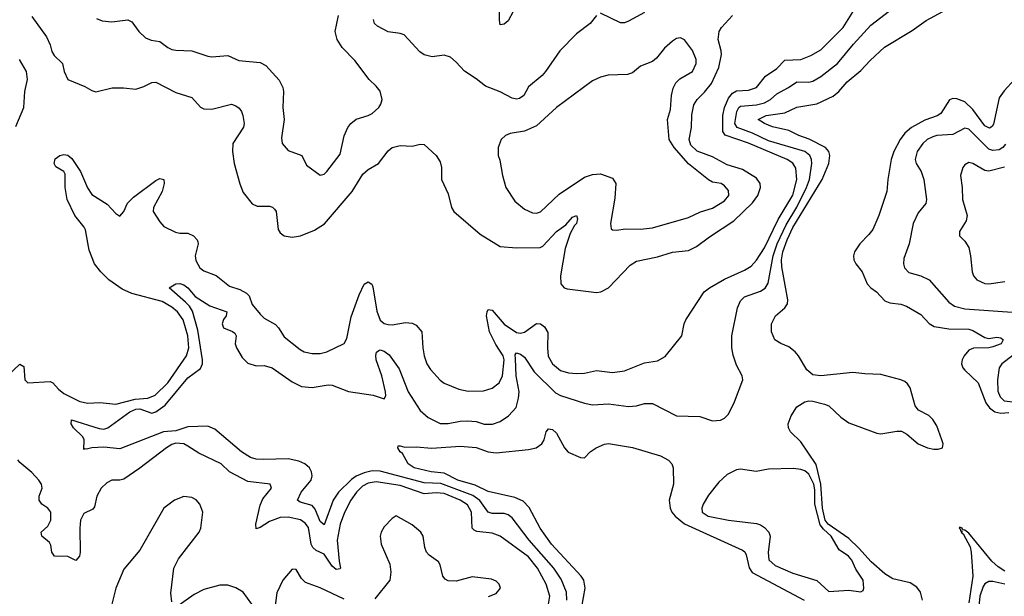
# Model space of a CAD drawing. Header units: inches. Extents: x 1552611 to 1694776, y 811966 to 917215.
# Tile 537 of 549: x 1681650 to 1686567, y 903449 to 906328. Entities that reach past the tile are written whole.
import ezdxf

# ---------------------------------------------------------------- set-up
doc = ezdxf.new("R2010")
doc.units = ezdxf.units.IN
doc.header["$MEASUREMENT"] = 0
doc.layers.add('B6980', color=7, linetype='Continuous')

msp = doc.modelspace()

# ---------------------------------------------------------------- linework, layer by layer
at = {"layer": 'B6980', "color": 5}
for points, elevation in [([(1681590, 904551.8), (1681650, 904608.9), (1681670, 904596.4), (1681675.2, 904530), (1681690, 904515.8), (1681801.6, 904521.6), (1681815.2, 904515.2), (1681842.9, 904482.9), (1681870, 904461.3), (1681950, 904421.8), (1681990, 904413.7), (1682050, 904417.2), (1682130, 904408.4), (1682226.5, 904433.5), (1682290, 904439), (1682325.8, 904454.2), (1682390, 904515.9), (1682482.7, 904650), (1682494, 904690), (1682489.3, 904750), (1682466.7, 904830), (1682437.3, 904870), (1682410, 904892.6), (1682361, 904921), (1682210, 904961.3), (1682162.3, 904982.3), (1682094.6, 905030), (1682054.7, 905070), (1682023.6, 905110), (1681996.8, 905176.8), (1681979, 905279), (1681972.5, 905292.6), (1681924.8, 905350), (1681887.3, 905430), (1681876.2, 905490), (1681876.7, 905556.7), (1681870.4, 905570.4), (1681830, 905592.9), (1681821.5, 905610), (1681826.8, 905633.2), (1681850.9, 905650.9), (1681870, 905655), (1681890, 905652.1), (1681910, 905635), (1681954.4, 905570), (1681988.5, 905488.5), (1682010, 905454.9), (1682086.6, 905406.6), (1682130, 905360.4), (1682150, 905348), (1682170, 905370.5), (1682188.5, 905411.5), (1682218.5, 905441.5), (1682330, 905526.2), (1682350, 905535.3), (1682370, 905530.2), (1682371.8, 905510), (1682361.1, 905470), (1682317.4, 905390), (1682316.8, 905370), (1682350, 905318.3), (1682370, 905295.6), (1682427.9, 905267.9), (1682450, 905262.6), (1682490, 905262.8), (1682518, 905250), (1682536.1, 905230), (1682539, 905219), (1682540.7, 905210), (1682526.6, 905150), (1682530, 905126), (1682550, 905089.1), (1682570, 905074), (1682630.7, 905050.7), (1682697.4, 904997.4), (1682750, 904980.7), (1682782.8, 904962.8), (1682795.2, 904950), (1682810, 904907), (1682850, 904858), (1682870, 904838.7), (1682927.1, 904807.1), (1682943.1, 904790), (1682970, 904744.2), (1683050, 904681.2), (1683070.8, 904670.8), (1683110, 904661.6), (1683150, 904661.4), (1683183.6, 904670), (1683270, 904712.2), (1683283.9, 904736.1), (1683304.9, 904844.9), (1683345.1, 904954.9), (1683370, 905007.6), (1683390, 905019.1), (1683408.4, 905008.4), (1683414.2, 904994.2), (1683433.4, 904873.4), (1683450, 904828.1), (1683470, 904812), (1683490, 904805.9), (1683510, 904804.8), (1683576.8, 904816.8), (1683610, 904812.9), (1683630, 904803.6), (1683657.3, 904770), (1683662.7, 904690), (1683670.1, 904650), (1683683.8, 904610), (1683702.1, 904582.1), (1683750, 904528.9), (1683770, 904514.3), (1683842.9, 904482.9), (1683890, 904473), (1683965.4, 904474.6), (1684010, 904488.7), (1684045, 904515), (1684061.7, 904550), (1684069.1, 904630), (1684064, 904650), (1684027.3, 904707.3), (1683996.5, 904770), (1683981.4, 904850), (1683983.7, 904870), (1683990, 904880.9), (1684010, 904877.5), (1684070, 904807.6), (1684130, 904767), (1684150, 904763.4), (1684170, 904767.8), (1684230, 904810.9), (1684250, 904809.3), (1684270, 904794.8), (1684287.1, 904767), (1684285.1, 904690), (1684289, 904649), (1684310.1, 904610.1), (1684350, 904577.4), (1684390, 904565.4), (1684430, 904561.5), (1684470, 904563.7), (1684530, 904577.1), (1684610, 904567.6), (1684670, 904574.3), (1684770, 904615.5), (1684835.1, 904624.9), (1684873.9, 904646.1), (1684956.2, 904750), (1684968.2, 904810), (1684976.9, 904830), (1685067.5, 904970), (1685094.2, 904990), (1685170, 905032.2), (1685270, 905078.1), (1685302.4, 905097.6), (1685330, 905127.2), (1685370, 905188.8), (1685438.1, 905330), (1685510, 905451.6), (1685529.9, 905529.9), (1685526.4, 905586.4), (1685511.4, 905611.4), (1685482.9, 905630), (1685290, 905711.2), (1685172, 905752), (1685161.4, 905770), (1685161.7, 905850), (1685170.2, 905890), (1685190, 905936.4), (1685210, 905961.6), (1685230, 905972.4), (1685290, 905976.1), (1685329.8, 905990), (1685373.9, 906046.1), (1685430, 906084), (1685470, 906126.3), (1685550, 906130.1), (1685600.4, 906150), (1685650, 906177.6), (1685762.1, 906290), (1685811.7, 906370)], 780), ([(1684382.8, 903430), (1684380.5, 903470), (1684354.5, 903534.5), (1684317.6, 903590), (1684193.8, 903730), (1684110, 903841.2), (1684090, 903856.3), (1684070, 903863.4), (1684010, 903862.4), (1683990, 903869.9), (1683948.1, 903928.1), (1683912.3, 903952.3), (1683752.8, 904012.8), (1683670, 904015.9), (1683450, 904074.2), (1683410, 904075.7), (1683370, 904066.3), (1683330, 904049), (1683306.9, 904033.1), (1683242.2, 903970), (1683216, 903930), (1683170, 903805.6), (1683150, 903823.1), (1683124.9, 903884.9), (1683110, 903903.4), (1683050, 903919.8), (1683037.2, 903930), (1683055.2, 903970), (1683104.8, 904030), (1683110.9, 904050), (1683106.9, 904070), (1683096.3, 904090), (1683073.3, 904110), (1683044, 904124), (1682990, 904134.9), (1682867.6, 904132.4), (1682830, 904134.5), (1682801.8, 904141.8), (1682757.2, 904170), (1682624.5, 904284.5), (1682590, 904298.6), (1682490, 904295.2), (1682430, 904275.1), (1682368.7, 904271.3), (1682150, 904185.7), (1682070, 904194.1), (1682010.1, 904189.9), (1681983.3, 904183.3), (1681973.7, 904186.3), (1681970, 904182), (1681971.2, 904230), (1681965.6, 904245.6), (1681919.2, 904290), (1681907.2, 904310), (1681909.2, 904330), (1682047.5, 904287.5), (1682070, 904284.2), (1682090, 904291), (1682200.2, 904370), (1682230, 904383.3), (1682250, 904384.7), (1682310, 904364.2), (1682330, 904370.1), (1682376, 904404), (1682490, 904540.5), (1682553.2, 904586.8), (1682562.1, 904610), (1682562.5, 904630), (1682538.7, 904778.7), (1682513, 904873), (1682498.3, 904898.3), (1682478.5, 904918.5), (1682395.6, 904990), (1682430, 905010.2), (1682448.8, 905011.2), (1682470, 905004.7), (1682490, 904988.9), (1682526.6, 904946.6), (1682600.1, 904900.1), (1682684.9, 904870), (1682680.7, 904850), (1682668.4, 904831.6), (1682661.3, 904810), (1682667.5, 904790), (1682712.3, 904772.3), (1682723.6, 904763.6), (1682730.2, 904750), (1682726.2, 904710), (1682732, 904690), (1682761.2, 904641.2), (1682790, 904613.8), (1682830, 904600.2), (1682870, 904601.6), (1682910, 904590.2), (1683010, 904519.8), (1683057.4, 904497.4), (1683110, 904491.9), (1683190, 904505.4), (1683210, 904504.1), (1683292.4, 904472.4), (1683414.4, 904454.4), (1683470, 904435.5), (1683477.7, 904450), (1683476.5, 904470), (1683457.5, 904550), (1683430.7, 904630), (1683428.7, 904651.3), (1683430.9, 904669.1), (1683442.6, 904677.4), (1683450, 904679.7), (1683470, 904673.7), (1683495, 904655), (1683545.1, 904585.1), (1683590, 904470.2), (1683650, 904376.5), (1683690, 904341.8), (1683750, 904311.9), (1683790, 904311.8), (1683850, 904324.1), (1683885.5, 904325.5), (1683930, 904321.8), (1683970, 904309.2), (1684010.8, 904309.2), (1684050, 904322.4), (1684091.6, 904350), (1684128.5, 904391.5), (1684141.6, 904438.4), (1684143.9, 904470), (1684129.9, 904550), (1684125.1, 904634.9), (1684124.9, 904655.1), (1684130, 904664.4), (1684150, 904659.1), (1684170, 904643.2), (1684219.8, 904570), (1684325.2, 904465.2), (1684350, 904452.3), (1684470, 904413.1), (1684510, 904406), (1684590, 904411), (1684690, 904397.1), (1684730, 904400.7), (1684770, 904411.4), (1684810, 904411.4), (1684930, 904350.2), (1685046.6, 904346.6), (1685110, 904324.9), (1685150, 904328.4), (1685170, 904339.3), (1685190, 904358), (1685219.6, 904420.4), (1685261.2, 904530), (1685257.2, 904550), (1685230, 904604), (1685212.7, 904652.7), (1685205.7, 904690), (1685205.6, 904750), (1685234.9, 904890), (1685250, 904923.8), (1685270, 904945.3), (1685350, 904973.4), (1685371.9, 904988.1), (1685387.9, 905012.1), (1685412.9, 905150), (1685431.7, 905210), (1685476.7, 905303.3), (1685530, 905392.2), (1685579.2, 905490), (1685593.8, 905530), (1685605.9, 905610), (1685603.6, 905630), (1685594.9, 905650), (1685570.4, 905670.4), (1685390, 905722.8), (1685310, 905762.2), (1685232.5, 905790), (1685221.7, 905810), (1685230.4, 905870), (1685240.6, 905890), (1685250, 905896), (1685330, 905903.3), (1685370, 905912.5), (1685399.3, 905930), (1685430, 905958.2), (1685489.8, 905990), (1685530, 906018.9), (1685590, 906016.1), (1685610, 906020.9), (1685650, 906045.3), (1685734.2, 906110), (1685813.4, 906206.6), (1685899.6, 906300.4), (1686015.3, 906390)], 760), ([(1684114.2, 906370), (1684090, 906322.5), (1684070, 906305.7), (1684050, 906302.4), (1684045.5, 906325.5), (1684046.1, 906373.9)], 780), ([(1686157.7, 903430), (1686148.1, 903470), (1686130, 903495.6), (1686097.3, 903517.3), (1686010, 903537), (1685970, 903562), (1685901.6, 903621.6), (1685840.1, 903690), (1685790, 903737.1), (1685686.6, 903810), (1685671.9, 903830), (1685658.5, 903890), (1685650.5, 904010), (1685627.5, 904107.5), (1685550, 904221), (1685498.3, 904270), (1685489.7, 904290), (1685488.2, 904310), (1685502.7, 904350), (1685530, 904395.3), (1685570, 904420.8), (1685590, 904425.3), (1685610, 904423.6), (1685669.3, 904409.3), (1685690, 904399.6), (1685750, 904343.2), (1685790, 904315.5), (1685930, 904264.1), (1685950, 904261), (1686030, 904274.2), (1686053.2, 904273.2), (1686079.6, 904259.6), (1686137.2, 904210), (1686183.7, 904190), (1686215.5, 904184.5), (1686236.3, 904183.7), (1686257.7, 904190), (1686260.7, 904210), (1686255.5, 904230), (1686230, 904300.9), (1686210, 904331.3), (1686190, 904351.7), (1686138.2, 904378.2), (1686120.8, 904400.8), (1686097.2, 904490), (1686084.1, 904510), (1686070, 904521.3), (1686050, 904530.4), (1685950, 904556.5), (1685870, 904559.4), (1685810, 904567.6), (1685650, 904549.7), (1685610, 904554.7), (1685580, 904580), (1685539.8, 904650), (1685523.1, 904670), (1685490, 904695.7), (1685451.5, 904711.5), (1685421.6, 904730), (1685404.2, 904770), (1685403.6, 904810), (1685424.7, 904850), (1685471.6, 904890), (1685483.7, 904910), (1685486, 904930), (1685455.2, 905095.2), (1685454, 905130), (1685460.8, 905170), (1685482.2, 905230), (1685510.6, 905290), (1685657.1, 905530), (1685691.1, 905610), (1685696.1, 905650), (1685690.7, 905670), (1685674.3, 905690), (1685592.6, 905732.6), (1685540.3, 905750), (1685490, 905775.6), (1685410, 905792.7), (1685369.7, 905810), (1685337.6, 905830), (1685377.6, 905850), (1685470, 905862.6), (1685530, 905892.1), (1685630, 905907.8), (1685712.7, 905947.3), (1685739.8, 905970), (1685781.4, 906018.6), (1685850, 906074.3), (1685896.1, 906123.9), (1685969, 906191), (1686106.2, 906273.8), (1686176.3, 906323.7), (1686259.7, 906370)], 740), ([(1681710, 906344.6), (1681783, 906243), (1681802.8, 906202.8), (1681810, 906169), (1681821.3, 906150), (1681863, 906110), (1681872.3, 906070), (1681890.6, 906030), (1681975.5, 905995.5), (1682010, 905974), (1682030, 905968.8), (1682112.4, 905987.6), (1682168.5, 905988.5), (1682230, 905981.8), (1682270, 905995.2), (1682310, 906015.4), (1682330, 906016.6), (1682430, 905964.2), (1682510, 905939.7), (1682552, 905892), (1682570, 905882.8), (1682610, 905881.3), (1682706.9, 905906.9), (1682730, 905898.9), (1682746.3, 905886.3), (1682757.8, 905870), (1682763.9, 905850), (1682770.2, 905810), (1682768.1, 905791.9), (1682714.7, 905710), (1682712.1, 905670), (1682721.5, 905610), (1682748.4, 905508.4), (1682765.4, 905465.5), (1682810, 905408.8), (1682836.5, 905396.5), (1682897.4, 905397.4), (1682912.7, 905392.7), (1682923, 905383), (1682930.2, 905370), (1682941, 905281), (1682950, 905263.7), (1682970, 905249.2), (1683010, 905242.6), (1683051.4, 905248.6), (1683122.6, 905277.4), (1683171.5, 905308.5), (1683309.9, 905470.1), (1683362.7, 905557.3), (1683390, 905580.2), (1683441.7, 905610), (1683490, 905673.4), (1683509.9, 905690.1), (1683550, 905700.3), (1683610, 905697.1), (1683650, 905707.7), (1683670, 905704.9), (1683730.2, 905650.2), (1683750, 905618.8), (1683756.5, 905590), (1683756.9, 905530), (1683790, 905459.1), (1683806.7, 905390), (1683817.6, 905370), (1683950, 905257.2), (1684050, 905196.2), (1684130, 905188.8), (1684249.6, 905190.3), (1684262.9, 905197.1), (1684330, 905270.4), (1684376.5, 905303.5), (1684410, 905342), (1684430, 905351.3), (1684434.8, 905334.8), (1684430.5, 905310), (1684419.8, 905300.2), (1684398.8, 905261.2), (1684374.6, 905185.4), (1684350.3, 905050), (1684351.8, 905010), (1684368.2, 904990), (1684384.2, 904984.2), (1684530, 904966), (1684552.3, 904970), (1684590.6, 904989.4), (1684697.9, 905102.1), (1684730, 905123.2), (1684835.6, 905144.4), (1684910, 905168), (1684990, 905176.1), (1685030, 905196.3), (1685095, 905245), (1685216.2, 905323.8), (1685310, 905413.5), (1685336.7, 905450), (1685349.9, 905490), (1685347.8, 905510), (1685330, 905537.7), (1685260.2, 905580.2), (1685183.2, 905603.2), (1685110, 905642.8), (1685032.5, 905672.5), (1685001.6, 905701.6), (1684992.9, 905730), (1685005.1, 905790), (1685007.1, 905853), (1685016.6, 905903.4), (1685032.5, 905930), (1685070, 905966.1), (1685105.1, 906010), (1685140.8, 906090), (1685154.1, 906154.1), (1685153.3, 906173.3), (1685137.7, 906230), (1685143.1, 906270), (1685154.7, 906290), (1685210, 906348.5)], 820), ([(1682033.9, 906333.9), (1682062, 906322), (1682110, 906317.8), (1682190, 906327), (1682210, 906317.6), (1682244.9, 906270), (1682277.4, 906237.4), (1682305.9, 906225.9), (1682350, 906218.9), (1682389.4, 906189.4), (1682410, 906180.2), (1682430, 906175.5), (1682510, 906172.7), (1682590, 906146.3), (1682610, 906143.6), (1682690, 906148.9), (1682744.2, 906124.2), (1682850, 906114.6), (1682878.9, 906098.9), (1682945.8, 906025.8), (1682963.7, 905990), (1682967.2, 905970), (1682964.6, 905890), (1682970.2, 905830), (1682958, 905738), (1682961.3, 905710), (1682990, 905675.5), (1683058.8, 905650), (1683082.8, 905602.8), (1683150, 905552.4), (1683170, 905557.1), (1683182.9, 905570), (1683250, 905657.1), (1683270.8, 905749.2), (1683288.3, 905790), (1683303, 905810), (1683330, 905831.6), (1683390, 905850.3), (1683410, 905860.8), (1683443.9, 905890), (1683453.9, 905906.1), (1683460.3, 905930), (1683450, 905971.2), (1683430, 905997.2), (1683395.4, 906030), (1683323.9, 906123.9), (1683260.5, 906190), (1683234.7, 906230), (1683224.7, 906270), (1683242, 906350)], 840), ([(1684530, 906349.3), (1684499.5, 906310), (1684430, 906258), (1684347.9, 906172.1), (1684276.4, 906070), (1684258.4, 906050), (1684190, 905993.3), (1684167.5, 905950), (1684145.4, 905934.6), (1684130, 905931.8), (1684110, 905936.3), (1684050, 905967.5), (1683975.8, 905995.8), (1683930, 906032.8), (1683870.6, 906070.6), (1683830, 906116.9), (1683801.8, 906141.8), (1683770, 906151.2), (1683710, 906143.1), (1683670, 906152.4), (1683647.6, 906167.6), (1683570, 906252.1), (1683550, 906259.8), (1683490, 906268.4), (1683435.9, 906295.9), (1683422.2, 906310), (1683417.3, 906330)], 820), ([(1684770, 906365.1), (1684690, 906320.3), (1684670, 906312.9), (1684650, 906313.3), (1684550, 906361.2)], 820), ([(1681630, 905795.6), (1681670, 905889.2), (1681676.4, 905970), (1681688.5, 906030), (1681683.6, 906070), (1681648.3, 906130)], 820), ([(1686617.6, 906030), (1686566.1, 905973.9), (1686541.8, 905938.2), (1686512.5, 905807.5), (1686505.3, 905794.7), (1686493.4, 905786.6), (1686470, 905798.4), (1686410, 905880.3), (1686370, 905918.2), (1686330, 905934), (1686310, 905934.7), (1686292.4, 905927.6), (1686250, 905859.9), (1686231.5, 905848.5), (1686170, 905826.1), (1686102.7, 905790), (1686070, 905762.5), (1686046.4, 905730), (1686015, 905670), (1686001.6, 905630), (1685985.3, 905530), (1685980.8, 905470), (1685940.6, 905350), (1685910, 905281.3), (1685890, 905255.1), (1685844.6, 905210), (1685818.9, 905170), (1685813.4, 905150), (1685814.9, 905130), (1685824.6, 905110), (1685856.9, 905070), (1685881.5, 905010), (1685899.5, 904990), (1685928.8, 904968.8), (1685970, 904924.3), (1685995, 904915), (1686050, 904908.7), (1686078.1, 904898.1), (1686150, 904856.5), (1686191.1, 904811.1), (1686216.4, 904796.4), (1686290, 904784.8), (1686390, 904783.4), (1686410, 904776.9), (1686470, 904741.4), (1686490, 904736.2), (1686530, 904743.2), (1686550, 904739.8), (1686560.6, 904730), (1686551, 904710), (1686510, 904695.2), (1686490, 904689.9), (1686412.3, 904687.7), (1686390, 904678.4), (1686365.8, 904650), (1686355.8, 904630), (1686352.3, 904610), (1686359.4, 904590), (1686370, 904578), (1686436, 904516), (1686475, 904415), (1686492.8, 904390), (1686519.8, 904370), (1686550, 904363.3), (1686590, 904366.9)], 740), ([(1686572.9, 905707.1), (1686559.3, 905690), (1686540.7, 905679.3), (1686510, 905674.5), (1686490, 905682.7), (1686390, 905781.1), (1686370, 905786.8), (1686310, 905755.2), (1686230, 905749.9), (1686210, 905744.3), (1686182, 905730), (1686159.2, 905710), (1686131.3, 905670), (1686121.2, 905630), (1686126.9, 905610), (1686151.2, 905570), (1686165.2, 905530), (1686178.8, 905430), (1686174.7, 905410), (1686136.4, 905363.6), (1686111.1, 905310), (1686091.6, 905210), (1686064.5, 905135.5), (1686062.8, 905110), (1686068, 905090), (1686090, 905066.7), (1686150, 905050.2), (1686192, 905030), (1686290, 904917.3), (1686318.4, 904898.4), (1686370, 904884.4), (1686630, 904866.3)], 760), ([(1686568.4, 905591.6), (1686490, 905572.2), (1686470, 905575), (1686410, 905610.8), (1686390, 905614.7), (1686370, 905603.6), (1686359.5, 905590), (1686347.9, 905550), (1686356.5, 905490), (1686358.8, 905430), (1686381.8, 905350), (1686375.5, 905324.5), (1686343, 905270), (1686342.8, 905250), (1686370, 905222), (1686390, 905190.7), (1686398.6, 905150), (1686405.6, 905070), (1686412.4, 905050), (1686428.9, 905030), (1686470, 905011), (1686490, 905008.7), (1686570, 905021.7)], 780), ([(1686610, 904650.9), (1686555.1, 904610), (1686541.4, 904590), (1686532.2, 904530), (1686534.1, 904474.1), (1686545.5, 904445.5), (1686566.1, 904426.1), (1686610, 904420.9)], 760), ([(1684456.5, 903396.5), (1684473.4, 903490), (1684467.4, 903530), (1684453.6, 903550), (1684305, 903710), (1684249.4, 903790), (1684193.3, 903893.3), (1684163.8, 903923.8), (1684122.7, 903942.7), (1683990, 903972.5), (1683924, 904004), (1683837.7, 904030), (1683770, 904064.6), (1683704, 904070), (1683619.6, 904090), (1683589.4, 904110), (1683562, 904162), (1683549.3, 904170), (1683539, 904190), (1683540.2, 904199.8), (1683550, 904201), (1683573.2, 904193.2), (1683630, 904195.8), (1683708.7, 904188.7), (1683850, 904198.9), (1683930, 904191.6), (1683990, 904170.1), (1684030, 904165.1), (1684190, 904182.8), (1684229, 904191), (1684257.6, 904210), (1684268.2, 904230), (1684279.7, 904270), (1684290, 904286), (1684310, 904282), (1684330, 904264.2), (1684371.1, 904191.1), (1684389.4, 904169.4), (1684450, 904142.4), (1684470, 904140.7), (1684498, 904170), (1684529.4, 904190), (1684570, 904208.5), (1684590, 904211.5), (1684710, 904192.9), (1684850, 904151.3), (1684890, 904128.7), (1684907.2, 904110), (1684913.1, 904090), (1684914.4, 904010), (1684893.5, 903930), (1684897.9, 903890), (1684907.1, 903870), (1684923.9, 903850), (1684970, 903811.8), (1685259.3, 903679.3), (1685270.6, 903670.6), (1685277.1, 903657.1), (1685292, 903592), (1685308.2, 903568.2), (1685568, 903430)], 740), ([(1684291, 903410), (1684297.7, 903450), (1684279.6, 903510), (1684235.1, 903590), (1684190, 903645.6), (1684050, 903749.4), (1684010, 903764), (1683933, 903773), (1683920, 903780), (1683909.9, 903790), (1683905.9, 903870), (1683885.8, 903905.8), (1683849.9, 903930), (1683770, 903962), (1683730, 903966.2), (1683670, 903961.1), (1683550, 904003.1), (1683430, 904020.4), (1683390, 904014.2), (1683361.1, 903998.9), (1683331, 903970), (1683304.2, 903930), (1683272.3, 903867.7), (1683250.1, 903809.9), (1683234.9, 903730), (1683244.7, 903624.7), (1683252.1, 903590), (1683250, 903586), (1683230, 903583.2), (1683210, 903599.9), (1683170, 903659.7), (1683130, 903678.4), (1683113.1, 903693.1), (1683105.5, 903710), (1683092.3, 903792.3), (1683075.3, 903815.3), (1683051.4, 903831.4), (1682990, 903843.9), (1682950, 903843.4), (1682897.8, 903822.2), (1682850, 903792.1), (1682830, 903787), (1682829.9, 903810), (1682850, 903903.8), (1682864.5, 903935.5), (1682907.8, 903990), (1682901.2, 904010), (1682790, 904021.8), (1682697.8, 904070), (1682656.4, 904110), (1682544.4, 904164.4), (1682490, 904199.6), (1682469.6, 904210), (1682430, 904213.5), (1682410, 904207.5), (1682382.7, 904190), (1682250.5, 904089.5), (1682170, 904034.7), (1682150, 904029.1), (1682110, 904029.8), (1682084.6, 904015.4), (1682056.9, 903990), (1682035.5, 903950), (1682024.2, 903895.8), (1682014.9, 903885.1), (1681970, 903863.5), (1681954, 903830), (1681949.7, 903790.3), (1681951.8, 903670), (1681948.4, 903650), (1681930, 903628.9), (1681890, 903648.6), (1681824.2, 903650), (1681810.5, 903670), (1681805.4, 903705.4), (1681798.6, 903718.6), (1681759.8, 903750), (1681757.6, 903770), (1681790, 903800.2), (1681805.5, 903830), (1681804.8, 903870), (1681790, 903889.8), (1681761.1, 903910), (1681746.6, 903930), (1681748, 903950), (1681761.8, 903990), (1681758.7, 904010), (1681746, 904030), (1681710, 904067.1), (1681650, 904117), (1681641.3, 904130)], 780), ([(1682410, 903421.2), (1682404.5, 903464.5), (1682419, 903590), (1682443.4, 903636.6), (1682546.4, 903770), (1682554, 903790), (1682564.2, 903870), (1682549.8, 903910), (1682531, 903931), (1682510, 903942.2), (1682470, 903947.4), (1682422.3, 903930), (1682370, 903889.7), (1682250, 903678.9), (1682170, 903584.5), (1682130, 903489.6), (1682075.5, 903270)], 820), ([(1683991.4, 903448.6), (1684030, 903462.7), (1684051.5, 903490), (1684044.6, 903510), (1684030, 903524.6), (1684005.3, 903534.7), (1683910, 903546.3), (1683830, 903525.2), (1683790, 903526.8), (1683774.7, 903534.7), (1683762.3, 903550), (1683750, 903606.6), (1683741.3, 903621.3), (1683694.6, 903654.6), (1683681.8, 903670), (1683672.5, 903692.5), (1683664.2, 903750), (1683653.5, 903770), (1683610, 903805.8), (1683530, 903851.2), (1683510, 903837.6), (1683470, 903796.4), (1683455.5, 903770), (1683450.2, 903750), (1683454.9, 903710), (1683497.7, 903610), (1683502.9, 903570), (1683498.6, 903530), (1683423.7, 903436.3)], 820), ([(1686570, 903575.3), (1686535.7, 903595.7), (1686505, 903625), (1686390, 903765), (1686370, 903779.4), (1686360.4, 903780.4), (1686355.6, 903790), (1686345.3, 903794.7), (1686341.3, 903790), (1686346.9, 903786.9), (1686350, 903774), (1686356.9, 903776.9), (1686352, 903770), (1686362, 903762), (1686395.8, 903695.8), (1686401.2, 903670), (1686409.2, 903550), (1686390, 903417.4)], 740), ([(1683270, 903434.2), (1683150, 903491.7), (1683077.4, 903517.4), (1683057.7, 903537.7), (1683030, 903582.4), (1683010, 903585.6), (1682964.2, 903530), (1682933.8, 903466.2), (1682924.2, 903390)], 820), ([(1686570, 903509.3), (1686510, 903523.5), (1686490, 903523.6), (1686470, 903511.2), (1686461.7, 903498.3), (1686444.9, 903450), (1686437.6, 903382.4)], 760), ([(1682830, 903379.8), (1682765.5, 903470), (1682730, 903491.7), (1682690, 903504.2), (1682650, 903505.7), (1682570, 903483.9), (1682521.2, 903458.8), (1682430, 903393.6)], 820)]:
    msp.add_lwpolyline(points, dxfattribs=dict(at, elevation=elevation))
for points, elevation in [([(1684950, 906237.6), (1684930, 906234), (1684910, 906221.6), (1684870, 906185.6), (1684830, 906136.2), (1684810, 906119.6), (1684750, 906095.8), (1684710, 906063.5), (1684684.7, 906055.3), (1684589.2, 906050.8), (1684550, 906041.7), (1684510, 906023.1), (1684330.7, 905889.3), (1684230, 905798.3), (1684170, 905771.2), (1684099.3, 905760.7), (1684076, 905750), (1684054.8, 905730), (1684038.8, 905690), (1684038.8, 905650), (1684047.5, 905627.5), (1684060.5, 905550), (1684078, 905490), (1684122.4, 905422.4), (1684170, 905381.7), (1684210, 905363.6), (1684230, 905362), (1684250, 905369.2), (1684343.5, 905456.5), (1684470, 905542.2), (1684510, 905555.8), (1684550, 905558.4), (1684610, 905537.3), (1684626.4, 905510), (1684622.4, 905437.6), (1684599.5, 905310), (1684604.2, 905284.2), (1684610, 905279.1), (1684630, 905277), (1684675.3, 905284.7), (1684750, 905283), (1684810, 905289.4), (1684990, 905340.2), (1685050, 905369.3), (1685110, 905387.6), (1685170, 905423.1), (1685190.7, 905450.7), (1685190, 905476.2), (1685170, 905498.7), (1685152.3, 905510), (1685110, 905517.7), (1685090, 905528.8), (1684990, 905608.8), (1684917.5, 905690), (1684894, 905730), (1684884.8, 905830), (1684899.4, 905880.6), (1684904.8, 905950), (1684913.6, 905986.4), (1684927.2, 906012.8), (1684947.2, 906032.8), (1685009.8, 906070.2), (1685028.3, 906110), (1685028.4, 906130), (1685010, 906174.7), (1684970, 906227.8)], 840), ([(1685513.3, 904086.8), (1685390, 904083.5), (1685328.1, 904071.9), (1685250, 904084.2), (1685230, 904081.5), (1685183.1, 904056.9), (1685141.4, 904018.6), (1685090, 903954.3), (1685062.8, 903910), (1685055.8, 903890), (1685058.3, 903870), (1685088, 903850), (1685190, 903829.5), (1685330, 903812.3), (1685350, 903806.2), (1685370, 903792.8), (1685391, 903770), (1685397.7, 903750), (1685387.8, 903667.8), (1685391.3, 903631.3), (1685422.7, 903602.7), (1685510, 903564.4), (1685630, 903528.8), (1685690, 903472.9), (1685790, 903479.5), (1685850, 903470.8), (1685861.2, 903478.8), (1685866, 903490), (1685861.3, 903530), (1685825.6, 903585.6), (1685805, 903630), (1685788.8, 903650), (1685741.3, 903681.3), (1685702.9, 903750), (1685664.4, 903784.4), (1685646.8, 903806.8), (1685620.4, 903910), (1685621.2, 903981.2), (1685616.1, 904010), (1685590, 904059), (1685570, 904076.1), (1685550, 904083.1)], 760)]:
    msp.add_lwpolyline(points, close=True, dxfattribs=dict(at, elevation=elevation))

doc.saveas('drawing.dxf')
